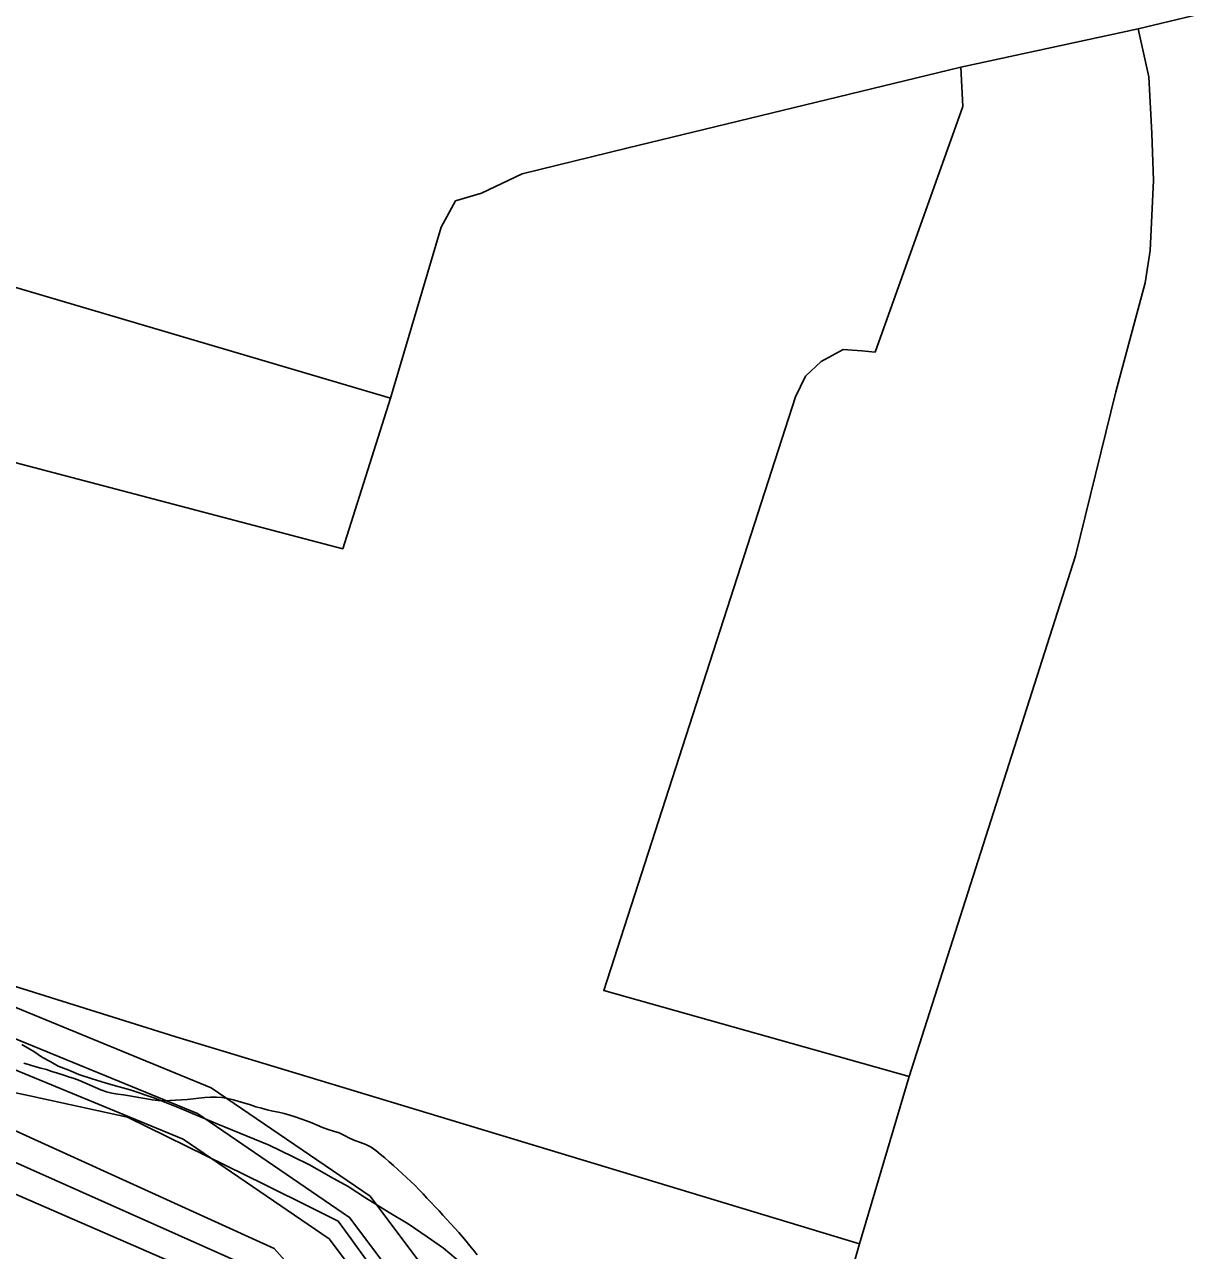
# Model space of a CAD drawing. Extents: x 2260773 to 2342389, y 552869 to 618546.
# Drawn here: x 2301678 to 2303280, y 579090 to 580773 of the extents above; entities that cross this region are included whole.
import ezdxf

# ---------------------------------------------------------------- set-up
doc = ezdxf.new("R2010")
doc.units = 0
for name, color, linetype in [('Exist Boundary Land Use Reservation Military US Department of Defense', 7, 'Continuous'), ('Exist Boundary Political City Limit New', 7, 'Continuous'), ('Exist Hydrographic Buffer Line', 7, 'Continuous'), ('Exist Hydrographic Misc Water Feature', 7, 'Continuous'), ('Exist Hydrographic River Shore', 7, 'Continuous'), ('Exist Road Non-System Type 51', 7, 'Continuous'), ('Map Preparation Boundary City Limit Buffer Line', 7, 'Continuous')]:
    doc.layers.add(name, color=color, linetype=linetype)

msp = doc.modelspace()

# ---------------------------------------------------------------- linework, layer by layer
at = {"layer": 'Exist Boundary Land Use Reservation Military US Department of Defense'}
for p, q in [((2301158.7, 579416.3), (2301685.2, 579302.1)), ((2302008.2, 579179.9), (2302071.8, 579148.5))]:
    msp.add_line(p, q, dxfattribs=at)
for points in [[(2301685.2, 579302.1), (2301819.2, 579273.1), (2302008.2, 579179.9)], [(2302071.8, 579148.5), (2302108.5, 579130.4), (2302125.7, 579106.5)], [(2302125.7, 579106.5), (2302214.4, 578983.6), (2302414.1, 578555.4), (2302503.8, 578453.5), (2302526.3, 578418.3)]]:
    msp.add_lwpolyline(points, dxfattribs=at)
at = {"layer": 'Exist Boundary Political City Limit New'}
for points in [[(2302196.2, 579195.7), (2302190.2, 579201.1), (2302184.2, 579206.5), (2302178.2, 579211.8), (2302172.2, 579217.1), (2302166, 579222.1), (2302159.8, 579227.1), (2302153.5, 579231.8), (2302146.5, 579235.7), (2302139, 579238.4), (2302131.2, 579241), (2302124, 579244.2), (2302116.8, 579247.9), (2302109.8, 579251.4), (2302102, 579253.8), (2302094.5, 579256.1), (2302087, 579259), (2302079.5, 579262), (2302072, 579265), (2302064.8, 579267.9), (2302057.2, 579270.7), (2302049.5, 579273.4), (2302042, 579275.9), (2302034.2, 579278.1), (2302026.5, 579279.8), (2302018.8, 579281.3), (2302010.8, 579283.1), (2302003.2, 579285.2), (2301995.5, 579287.4), (2301987.8, 579289.7), (2301980, 579292.1), (2301972.2, 579294.5), (2301964.5, 579296.8), (2301956.8, 579298.6), (2301949, 579299.9), (2301941.2, 579300.6), (2301933.2, 579300.6), (2301925.2, 579300.1), (2301917.2, 579299.3), (2301909.2, 579298.3), (2301901.2, 579297.4), (2301893.2, 579296.7), (2301885.2, 579296.2), (2301877.2, 579295.8), (2301869.2, 579295.6), (2301861.2, 579296.1), (2301853.2, 579297), (2301845.5, 579298.2), (2301837.5, 579299.6), (2301829.5, 579301), (2301821.8, 579302.4), (2301813.8, 579303.6), (2301805.8, 579304.6), (2301797.8, 579305.8), (2301790.2, 579307.6), (2301782.8, 579310.4), (2301775.2, 579313.6), (2301768, 579316.9), (2301760.8, 579320.2), (2301753.2, 579323.2), (2301745.8, 579325.9), (2301738.2, 579328.5), (2301730.5, 579331.1), (2301723, 579333.5), (2301715.2, 579335.9), (2301707.8, 579338.2), (2301700, 579340.4), (2301692.2, 579342.6), (2301684.8, 579344.8), (2301677, 579347)], [(2302219.2, 579173.5), (2302213.8, 579179.2), (2302208, 579184.9), (2302202.2, 579190.2), (2302196.2, 579195.7)], [(2302299.2, 579084.1), (2302294.2, 579090.4), (2302289.2, 579096.6), (2302284.2, 579102.8), (2302279, 579108.9), (2302273.8, 579114.9), (2302268.5, 579120.8), (2302263, 579126.6), (2302257.5, 579132.5), (2302252, 579138.4), (2302246.8, 579144.3), (2302241.2, 579150.2), (2302235.8, 579156.1), (2302230.2, 579161.9), (2302224.8, 579167.7), (2302219.2, 579173.5)]]:
    msp.add_lwpolyline(points, dxfattribs=at)
at = {"layer": 'Exist Hydrographic Buffer Line'}
for points in [[(2296612.5, 578178.9), (2297360.9, 578699.9), (2297718.3, 578889), (2298320.5, 579036.3), (2298684.1, 579226.3), (2299727.2, 579533.2), (2299793.1, 579560.9), (2300157.6, 579611.6), (2300867.3, 579578.6), (2301645.5, 579388.8), (2301915.1, 579278), (2302124, 579135.4), (2302277, 578931.1), (2302463.4, 578496.9), (2302527.4, 578430.9), (2302677.5, 578176), (2303727.1, 577108.2), (2303903.9, 576918.9), (2304150.2, 576693.6), (2304426.2, 576456.1), (2304701.8, 576152.7), (2304792.4, 576024), (2304953.6, 575800.4)], [(2296621.9, 578140), (2297381.8, 578665.7), (2297732.7, 578851.4), (2298330, 578997.5), (2298699.3, 579189), (2299738.5, 579494.8), (2299776, 579518.7), (2300159.2, 579571.5), (2300861.5, 579538.8), (2301633.4, 579350.6), (2301895.8, 579242.6), (2302096, 579106.1), (2302242.4, 578911), (2302414.8, 578475.1)], [(2302414.8, 578475.1), (2302210.6, 578878.7), (2302020.3, 579092.6), (2301634, 579268.3), (2300680.3, 579429.8), (2299996.2, 579390.7), (2298712.6, 579072.3), (2298419, 578965.6), (2298286.9, 578918), (2297491.3, 578659.1), (2297164.7, 578438.7)], [(2304581.4, 575980.1), (2304050.1, 576582.4), (2303274.6, 577333.7), (2302654.1, 577998.3), (2302595.7, 578079.2), (2302513.2, 578191.5), (2302174.9, 578860.6), (2301990.8, 579065.7), (2301618, 579231.6), (2300673.5, 579390.2), (2299998.5, 579350.7), (2298722, 579033.5), (2298432.5, 578928), (2298300, 578880.1), (2297503.4, 578621), (2297187.2, 578405.7)]]:
    msp.add_lwpolyline(points, dxfattribs=at)
at = {"layer": 'Exist Hydrographic Misc Water Feature'}
for points in [[(2301674, 579372.7), (2301690.6, 579362.9), (2301702.5, 579355), (2301714.1, 579349.1), (2301724.2, 579343.2), (2301738.5, 579337.4), (2301752.5, 579331.6), (2301770.5, 579325.7), (2301788.4, 579320.1), (2301802.5, 579316), (2301823, 579310.5)], [(2301823, 579310.5), (2301856.7, 579298.9), (2301872.7, 579292.8), (2301890.9, 579285.2), (2301943, 579263.6), (2302013.5, 579234.4), (2302045.7, 579218.9), (2302069.7, 579207.2), (2302097.6, 579191.2), (2302122.2, 579177.8), (2302146, 579162.1), (2302178.4, 579142.2), (2302204.6, 579126.5), (2302230.5, 579108.8), (2302253, 579093.2), (2302279.1, 579071.4)]]:
    msp.add_lwpolyline(points, dxfattribs=at)
at = {"layer": 'Exist Hydrographic River Shore'}
for points in [[(2304986.2, 575823.8), (2304825.2, 576047), (2304733.1, 576177.8), (2304454.1, 576484.9), (2304177, 576723), (2303933, 576946.2), (2303756.1, 577136), (2302712.1, 578196.3), (2302559, 578455.9), (2302500.1, 578512.6), (2302312.1, 578951.3), (2302152.1, 579164.7), (2301934, 579313.4), (2301658, 579426.9), (2300873, 579618.3), (2300156, 579651.7), (2299789.1, 579605.8)], [(2305665.1, 574624), (2305656.1, 574666.2), (2305226.1, 575177.1), (2305007.1, 575440.6), (2304889.2, 575563.9), (2304551, 575953.9), (2304020.2, 576555.9), (2303246.1, 577305.6), (2302623.1, 577972.8), (2302563.1, 578055.8), (2302479, 578170.5), (2302139, 578842.6), (2301961, 579038.8), (2301602, 579194.9), (2300666.9, 579350.8), (2300000.9, 579310.8), (2298731.7, 578994.6), (2298446.2, 578890.4), (2298312.9, 578842.3)]]:
    msp.add_lwpolyline(points, dxfattribs=at)
at = {"layer": 'Exist Road Non-System Type 51'}
for p, q in [((2303206.2, 580766.7), (2302963.1, 580714.1)), ((2302823.8, 579099), (2302891.8, 579328.8))]:
    msp.add_line(p, q, dxfattribs=at)
for points in [[(2303661.9, 581143.4), (2303437, 580867), (2303409.4, 580832.9), (2303373.8, 580808.5), (2303301.9, 580789.8), (2303206.2, 580766.7)], [(2299565.5, 580509.5), (2299568.9, 580564.2), (2299588.9, 580633.3), (2299633.5, 580709.1), (2299682.5, 580769.3), (2299751.6, 580829.5), (2299807.3, 580849.6), (2299985.6, 580883), (2300090.4, 580889.7), (2300188.4, 580885.3), (2300277.6, 580860.7), (2300382.3, 580800.5), (2300431.3, 580758.2), (2300467, 580740.3), (2300509.4, 580731.4), (2300549.5, 580726.9), (2300578.4, 580729.2), (2300612.2, 580722.7), (2302180.3, 580259.9)], [(2303206.2, 580766.7), (2303221.1, 580700.9), (2303225, 580623.2), (2303227.2, 580558.6), (2303222.7, 580462.7), (2303216.1, 580418.1), (2303175.9, 580268.7), (2303120.2, 580043.5), (2302891.8, 579328.8)], [(2302963.1, 580714.1), (2302504.5, 580603.1), (2302360.9, 580567.7), (2302305.1, 580541.1), (2302269.4, 580530.6), (2302249.8, 580494.6), (2302180.3, 580259.9)], [(2302891.8, 579328.8), (2302472.8, 579447), (2302735.9, 580261.8), (2302749.8, 580289.9), (2302771.4, 580310.2), (2302801.3, 580326.6), (2302827.2, 580324.9), (2302845.3, 580323), (2302965.7, 580660.1), (2302963.1, 580714.1)], [(2302180.3, 580259.9), (2302114.6, 580053.2), (2300859.3, 580383.5), (2300785.7, 580408.1), (2300773.3, 580414.6), (2300738.9, 580417), (2300712.2, 580412.5), (2300685.4, 580381.3), (2300652, 580260.9), (2300623, 580173.9), (2300598.5, 580089.2), (2300603, 580053.5), (2300635.8, 580021.3)], [(2300540.6, 579803.8), (2300616.3, 579777), (2300730, 579748), (2301262.6, 579578.5), (2301885.6, 579383.4), (2302823.8, 579099)], [(2304947.3, 577288.3), (2304875.3, 577275), (2304201.1, 577126.8), (2304045.1, 577100), (2303993.9, 577097.8), (2303940.4, 577104.5), (2303893.1, 577128), (2303674.5, 577367.4), (2303064.5, 578032.1), (2302861.7, 578246.2), (2302723.5, 578395.6), (2302687.9, 578469.2), (2302670, 578507.1), (2302667.8, 578553.9), (2302721.3, 578739), (2302823.8, 579099)]]:
    msp.add_lwpolyline(points, dxfattribs=at)
at = {"layer": 'Map Preparation Boundary City Limit Buffer Line'}
for points in [[(2302196.2, 579195.7), (2302190.2, 579201.1), (2302184.2, 579206.5), (2302178.2, 579211.8), (2302172.2, 579217.1), (2302166, 579222.1), (2302159.8, 579227.1), (2302153.5, 579231.8), (2302146.5, 579235.7), (2302139, 579238.4), (2302131.2, 579241), (2302124, 579244.2), (2302116.8, 579247.9), (2302109.8, 579251.4), (2302102, 579253.8), (2302094.5, 579256.1), (2302087, 579259), (2302079.5, 579262), (2302072, 579265), (2302064.8, 579267.9), (2302057.2, 579270.7), (2302049.5, 579273.4), (2302042, 579275.9), (2302034.2, 579278.1), (2302026.5, 579279.8), (2302018.8, 579281.3), (2302010.8, 579283.1), (2302003.2, 579285.2), (2301995.5, 579287.4), (2301987.8, 579289.7), (2301980, 579292.1), (2301972.2, 579294.5), (2301964.5, 579296.8), (2301956.8, 579298.6), (2301949, 579299.9), (2301941.2, 579300.6), (2301933.2, 579300.6), (2301925.2, 579300.1), (2301917.2, 579299.3), (2301909.2, 579298.3), (2301901.2, 579297.4), (2301893.2, 579296.7), (2301885.2, 579296.2), (2301877.2, 579295.8), (2301869.2, 579295.6), (2301861.2, 579296.1), (2301853.2, 579297), (2301845.5, 579298.2), (2301837.5, 579299.6), (2301829.5, 579301), (2301821.8, 579302.4), (2301813.8, 579303.6), (2301805.8, 579304.6), (2301797.8, 579305.8), (2301790.2, 579307.6), (2301782.8, 579310.4), (2301775.2, 579313.6), (2301768, 579316.9), (2301760.8, 579320.2), (2301753.2, 579323.2), (2301745.8, 579325.9), (2301738.2, 579328.5), (2301730.5, 579331.1), (2301723, 579333.5), (2301715.2, 579335.9), (2301707.8, 579338.2), (2301700, 579340.4), (2301692.2, 579342.6), (2301684.8, 579344.8), (2301677, 579347)], [(2302219.2, 579173.5), (2302213.8, 579179.2), (2302208, 579184.9), (2302202.2, 579190.2), (2302196.2, 579195.7)], [(2302299.2, 579084.1), (2302294.2, 579090.4), (2302289.2, 579096.6), (2302284.2, 579102.8), (2302279, 579108.9), (2302273.8, 579114.9), (2302268.5, 579120.8), (2302263, 579126.6), (2302257.5, 579132.5), (2302252, 579138.4), (2302246.8, 579144.3), (2302241.2, 579150.2), (2302235.8, 579156.1), (2302230.2, 579161.9), (2302224.8, 579167.7), (2302219.2, 579173.5)]]:
    msp.add_lwpolyline(points, dxfattribs=at)

doc.saveas('drawing.dxf')
